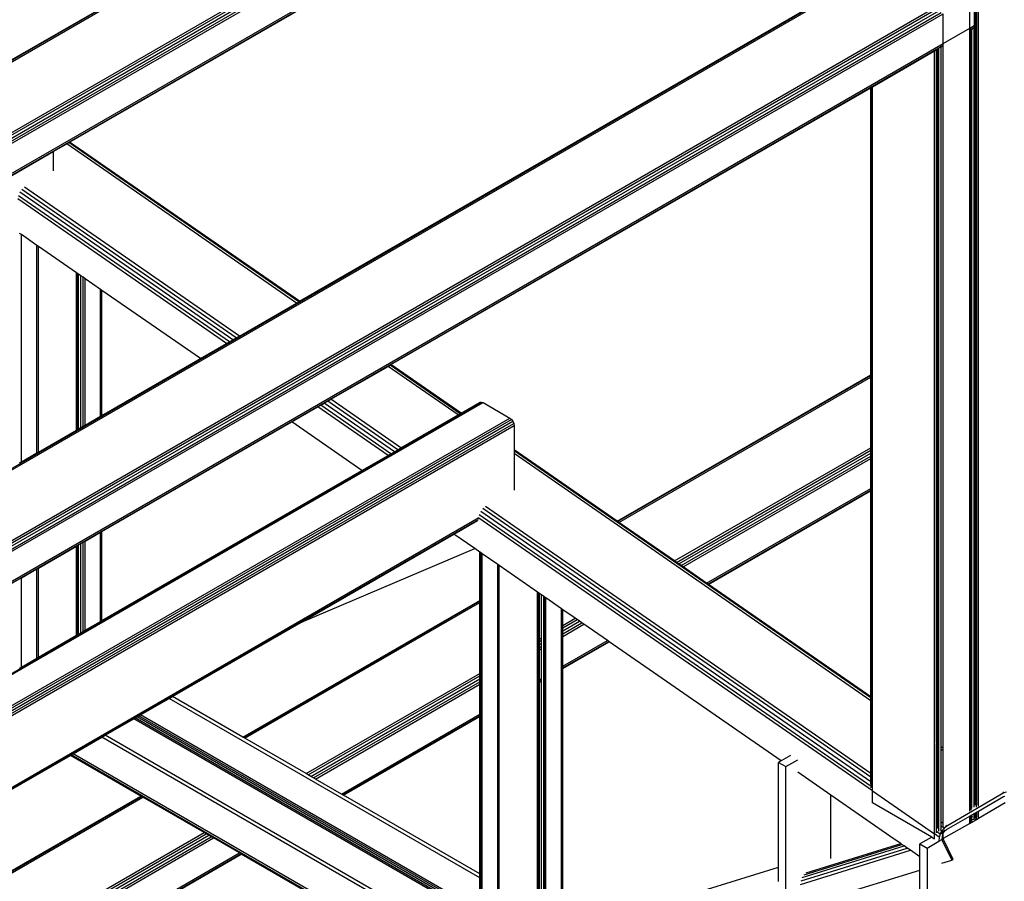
# Model space of a CAD drawing. Header units: millimetres. Extents: x 10 to 1250, y -62 to 528.
# Tile 703 of 909: x 617.94 to 619.12, y 515.1 to 516.13. Entities that reach past the tile are written whole.
import ezdxf

# ---------------------------------------------------------------- set-up
doc = ezdxf.new("R2010")
doc.units = ezdxf.units.MM
doc.header["$LTSCALE"] = 0.05

msp = doc.modelspace()

# ---------------------------------------------------------------- linework, layer by layer
at = {"color": 8}
for p, q in [((616.2323, 515.1028), (619.0011, 516.7013)), ((616.2345, 515.1021), (619.0032, 516.7006)), ((617.8869, 516.0588), (618.9618, 516.6794)), ((616.308, 515.0596), (619.0767, 516.6582)), ((616.3101, 515.0579), (619.0789, 516.6564)), ((616.312, 515.0554), (619.0807, 516.6539)), ((616.3132, 515.0525), (619.082, 516.6511)), ((616.3137, 515.0498), (619.0824, 516.6483)), ((619.0838, 515.2294), (619.0838, 516.6089)), ((619.085, 516.6086), (619.085, 515.2286)), ((619.0852, 515.2284), (619.0852, 516.6086)), ((619.0876, 515.1853), (619.0876, 516.609)), ((616.3509, 515.0354), (619.0451, 516.5909)), ((616.3525, 515.0343), (619.0427, 516.5875)), ((617.9965, 515.9828), (618.9581, 516.538)), ((616.3531, 514.6826), (618.9603, 516.1879)), ((616.3531, 514.6806), (618.9608, 516.1862)), ((618.2725, 515.7916), (618.9581, 516.1874)), ((619.0772, 516.1196), (619.0772, 516.1554)), ((619.0824, 516.1584), (619.0824, 516.1226)), ((616.3531, 514.5958), (619.0343, 516.1438)), ((616.3531, 514.5928), (619.0368, 516.1422)), ((616.3531, 514.5892), (619.04, 516.1405)), ((616.3509, 514.5814), (619.0451, 516.1369)), ((616.3525, 514.5853), (619.0427, 516.1385)), ((619.0451, 516.101), (619.0451, 516.1369)), ((619.0451, 516.101), (619.0772, 516.1196)), ((619.0772, 516.1196), (619.0824, 516.1226)), ((619.0772, 516.1176), (619.0772, 516.1196)), ((619.0772, 516.1176), (619.0788, 516.1185)), ((619.0772, 516.1169), (619.0788, 516.1178)), ((619.0772, 516.1169), (619.0772, 516.1176)), ((619.0772, 515.2339), (619.0772, 516.1169)), ((619.0788, 516.1185), (619.082, 516.1203)), ((619.0788, 516.1185), (619.0788, 516.1187)), ((619.0788, 516.1178), (619.0788, 516.1185)), ((619.0788, 516.1178), (619.0794, 516.1181)), ((619.0788, 515.2328), (619.0788, 516.1178)), ((619.0794, 516.1181), (619.0796, 516.1182)), ((619.0794, 516.1181), (619.0794, 516.1182)), ((619.0794, 515.2325), (619.0794, 516.1181)), ((619.0796, 516.1182), (619.0807, 516.1189)), ((619.0796, 515.2323), (619.0796, 516.1182)), ((619.082, 516.1203), (619.0807, 516.1189)), ((619.0824, 516.1226), (619.082, 516.1203)), ((619.0824, 515.2304), (619.0824, 516.1226)), ((616.3509, 514.5455), (619.0451, 516.101)), ((616.3525, 514.5444), (619.0427, 516.0976)), ((618.9603, 516.0493), (619.0348, 516.0924)), ((619.0348, 516.0924), (619.0372, 516.0937)), ((619.0348, 515.152), (619.0348, 516.0924)), ((619.0372, 516.0937), (619.0374, 516.0939)), ((619.0372, 515.749), (619.0372, 516.0937)), ((619.0374, 516.0939), (619.0386, 516.0945)), ((619.0374, 515.7491), (619.0374, 516.0939)), ((619.0386, 516.0945), (619.04, 516.0953)), ((619.0386, 515.7498), (619.0386, 516.0945)), ((619.04, 516.0953), (619.04, 516.0954)), ((619.04, 515.7506), (619.04, 516.0953)), ((619.0428, 516.0977), (619.0451, 516.099)), ((619.0428, 516.097), (619.0451, 516.0983)), ((619.0428, 516.0977), (619.0428, 516.0979)), ((619.0428, 516.097), (619.0428, 516.0977)), ((619.0428, 515.2578), (619.0428, 516.097)), ((619.0451, 516.099), (619.0451, 516.101)), ((619.0451, 516.0983), (619.0451, 516.099)), ((619.0451, 515.2562), (619.0451, 516.0983)), ((618.3822, 515.7156), (618.9581, 516.0481)), ((618.9581, 516.0481), (618.9587, 516.0484)), ((618.9581, 515.7034), (618.9581, 516.0481)), ((618.9587, 516.0484), (618.9603, 516.0493)), ((618.9587, 515.7037), (618.9587, 516.0484)), ((618.9603, 515.7046), (618.9603, 516.0493)), ((617.9768, 515.9714), (617.993, 515.9807)), ((617.993, 515.9807), (617.9955, 515.9822)), ((618.269, 515.7895), (617.993, 515.9807)), ((617.9955, 515.9822), (617.9965, 515.9828)), ((618.2715, 515.791), (617.9955, 515.9822)), ((618.2725, 515.7916), (617.9965, 515.9828)), ((616.3531, 515.0339), (617.9768, 515.9714)), ((617.9768, 515.9714), (617.9768, 515.9483)), ((618.2003, 515.7498), (617.9424, 515.9285)), ((618.1848, 515.7409), (617.9343, 515.9145)), ((618.1883, 515.7429), (617.935, 515.9184)), ((618.1924, 515.7453), (617.9367, 515.9225)), ((618.1966, 515.7477), (617.9393, 515.926)), ((617.9386, 515.8717), (617.9365, 515.8731)), ((617.9386, 515.5988), (617.9386, 515.8717)), ((617.9573, 515.8587), (617.9386, 515.8717)), ((617.9573, 515.6095), (617.9573, 515.8587)), ((617.959, 515.8575), (617.9573, 515.8587)), ((617.959, 515.6105), (617.959, 515.8575)), ((618.0048, 515.8258), (617.959, 515.8575)), ((618.0048, 515.637), (618.0048, 515.8258)), ((618.0062, 515.8248), (618.0048, 515.8258)), ((618.0062, 515.6378), (618.0062, 515.8248)), ((618.0071, 515.8242), (618.0062, 515.8248)), ((618.0071, 515.6383), (618.0071, 515.8242)), ((618.0099, 515.8223), (618.0071, 515.8242)), ((618.0099, 515.6399), (618.0099, 515.8223)), ((618.0126, 515.8204), (618.0099, 515.8223)), ((618.0126, 515.6415), (618.0126, 515.8204)), ((618.015, 515.8187), (618.0126, 515.8204)), ((618.015, 515.6428), (618.015, 515.8187)), ((618.0336, 515.8058), (618.015, 515.8187)), ((618.0336, 515.6536), (618.0336, 515.8058)), ((618.0353, 515.8046), (618.0336, 515.8058)), ((618.0353, 515.6546), (618.0353, 515.8046)), ((618.1535, 515.7228), (618.0353, 515.8046)), ((618.2003, 515.7498), (618.269, 515.7895)), ((618.269, 515.7895), (618.2715, 515.791)), ((618.2715, 515.791), (618.2725, 515.7916)), ((618.1966, 515.7477), (618.2003, 515.7498)), ((619.0372, 515.749), (619.0374, 515.7491)), ((619.0372, 515.7483), (619.0372, 515.749)), ((619.0374, 515.7491), (619.0386, 515.7498)), ((619.0374, 515.7484), (619.0386, 515.7491)), ((619.0374, 515.7484), (619.0374, 515.7491)), ((619.0386, 515.7498), (619.04, 515.7506)), ((619.0386, 515.7491), (619.04, 515.7499)), ((619.0386, 515.7491), (619.0386, 515.7498)), ((619.0386, 515.7471), (619.0386, 515.7491)), ((619.04, 515.7499), (619.04, 515.7506)), ((619.04, 515.7479), (619.04, 515.7499)), ((618.1535, 515.7228), (618.1848, 515.7409)), ((618.1848, 515.7409), (618.1883, 515.7429)), ((618.1883, 515.7429), (618.1924, 515.7453)), ((618.1924, 515.7453), (618.1966, 515.7477)), ((619.0372, 515.7483), (619.0374, 515.7484)), ((619.0372, 515.7463), (619.0372, 515.7483)), ((619.0372, 515.7463), (619.0374, 515.7464)), ((619.0372, 515.6614), (619.0372, 515.7463)), ((619.0374, 515.7464), (619.0374, 515.7484)), ((619.0374, 515.7464), (619.0386, 515.7471)), ((619.0374, 515.6615), (619.0374, 515.7464)), ((619.0386, 515.7471), (619.04, 515.7479)), ((619.0386, 515.6622), (619.0386, 515.7471)), ((619.04, 515.663), (619.04, 515.7479)), ((618.0353, 515.6546), (618.1535, 515.7228)), ((618.31, 515.6739), (618.3787, 515.7135)), ((618.3787, 515.7135), (618.3812, 515.715)), ((618.4629, 515.6552), (618.3787, 515.7135)), ((618.3812, 515.715), (618.3822, 515.7156)), ((618.4654, 515.6566), (618.3812, 515.715)), ((618.4664, 515.6572), (618.3822, 515.7156)), ((618.6536, 515.5275), (618.9581, 515.7034)), ((618.6542, 515.5272), (618.9581, 515.7026)), ((618.9581, 515.7034), (618.9587, 515.7037)), ((618.9581, 515.7026), (618.9581, 515.7034)), ((618.9581, 515.7026), (618.9587, 515.703)), ((618.9581, 515.7006), (618.9581, 515.7026)), ((618.9587, 515.7037), (618.9603, 515.7046)), ((618.9587, 515.703), (618.9603, 515.7039)), ((618.9587, 515.703), (618.9587, 515.7037)), ((618.9587, 515.701), (618.9587, 515.703)), ((618.9587, 515.701), (618.9603, 515.7019)), ((618.9603, 515.7039), (618.9603, 515.7046)), ((618.9603, 515.7019), (618.9603, 515.7039)), ((618.9603, 515.617), (618.9603, 515.7019)), ((618.6558, 515.5261), (618.9581, 515.7006)), ((618.9581, 515.7006), (618.9587, 515.701)), ((618.9581, 515.6158), (618.9581, 515.7006)), ((618.9587, 515.6161), (618.9587, 515.701)), ((616.3531, 514.4364), (618.4908, 515.6706)), ((616.3531, 514.4346), (618.4927, 515.6699)), ((618.2945, 515.6649), (618.2979, 515.6669)), ((618.2979, 515.6669), (618.3021, 515.6693)), ((618.3822, 515.6086), (618.2979, 515.6669)), ((618.3021, 515.6693), (618.3063, 515.6718)), ((618.3863, 515.611), (618.3021, 515.6693)), ((618.3063, 515.6718), (618.31, 515.6739)), ((618.3906, 515.6134), (618.3063, 515.6718)), ((618.3942, 515.6155), (618.31, 515.6739)), ((618.4664, 515.6572), (618.4891, 515.6703)), ((618.4891, 515.6703), (618.4908, 515.6706)), ((618.4908, 515.6706), (618.4927, 515.6699)), ((618.4927, 515.6699), (618.5249, 515.6514)), ((618.0336, 515.6536), (618.0353, 515.6546)), ((618.2631, 515.6468), (618.2945, 515.6649)), ((618.3787, 515.6066), (618.2945, 515.6649)), ((618.3942, 515.6155), (618.4629, 515.6552)), ((618.4629, 515.6552), (618.4654, 515.6566)), ((618.4654, 515.6566), (618.4664, 515.6572)), ((619.0372, 515.6614), (619.0374, 515.6615)), ((619.0372, 515.6584), (619.0372, 515.6614)), ((619.0372, 515.6584), (619.0374, 515.6585)), ((619.0372, 515.6549), (619.0372, 515.6584)), ((619.0372, 515.6549), (619.0374, 515.655)), ((619.0372, 515.6513), (619.0372, 515.6549)), ((619.0374, 515.6615), (619.0386, 515.6622)), ((619.0374, 515.6585), (619.0374, 515.6615)), ((619.0374, 515.6585), (619.0386, 515.6592)), ((619.0374, 515.655), (619.0374, 515.6585)), ((619.0374, 515.655), (619.0386, 515.6557)), ((619.0374, 515.6514), (619.0374, 515.655)), ((619.0386, 515.6622), (619.04, 515.663)), ((619.0386, 515.6592), (619.0386, 515.6622)), ((619.0386, 515.6592), (619.04, 515.66)), ((619.0386, 515.6557), (619.0386, 515.6592)), ((619.0386, 515.6557), (619.04, 515.6565)), ((619.0386, 515.6521), (619.0386, 515.6557)), ((619.04, 515.66), (619.04, 515.663)), ((619.04, 515.6565), (619.04, 515.66)), ((619.04, 515.6529), (619.04, 515.6565)), ((616.3531, 514.3975), (618.5249, 515.6514)), ((616.3531, 514.3948), (618.5268, 515.6498)), ((616.3531, 514.3915), (618.5285, 515.6475)), ((616.3531, 514.3883), (618.5296, 515.645)), ((618.0126, 515.6415), (618.015, 515.6428)), ((618.015, 515.6428), (618.0336, 515.6536)), ((618.0353, 515.5153), (618.2631, 515.6468)), ((618.3474, 515.5885), (618.2631, 515.6468)), ((618.5249, 515.6514), (618.5268, 515.6498)), ((618.5268, 515.6498), (618.5285, 515.6475)), ((618.5285, 515.6475), (618.5296, 515.645)), ((618.5296, 515.645), (618.53, 515.6425)), ((619.0372, 515.6513), (619.0374, 515.6514)), ((619.0372, 515.6483), (619.0372, 515.6513)), ((619.0372, 515.6483), (619.0374, 515.6484)), ((619.0372, 515.6124), (619.0372, 515.6483)), ((619.0374, 515.6514), (619.0386, 515.6521)), ((619.0374, 515.6484), (619.0374, 515.6514)), ((619.0374, 515.6484), (619.0386, 515.6491)), ((619.0374, 515.6126), (619.0374, 515.6484)), ((619.0386, 515.6521), (619.04, 515.6529)), ((619.0386, 515.6491), (619.0386, 515.6521)), ((619.0386, 515.6491), (619.04, 515.6499)), ((619.0386, 515.6132), (619.0386, 515.6491)), ((619.04, 515.6499), (619.04, 515.6529)), ((619.04, 515.614), (619.04, 515.6499)), ((616.3531, 514.3856), (618.53, 515.6425)), ((617.959, 515.6105), (618.0048, 515.637)), ((618.0048, 515.637), (618.0062, 515.6378)), ((618.0062, 515.6378), (618.0071, 515.6383)), ((618.0071, 515.6383), (618.0099, 515.6399)), ((618.0099, 515.6399), (618.0126, 515.6415)), ((618.53, 515.6425), (618.53, 515.6132)), ((617.9386, 515.5988), (617.9573, 515.6095)), ((617.9573, 515.6095), (617.959, 515.6105)), ((618.3787, 515.6066), (618.3822, 515.6086)), ((618.3822, 515.6086), (618.3863, 515.611)), ((618.3863, 515.611), (618.3906, 515.6134)), ((618.3906, 515.6134), (618.3942, 515.6155)), ((618.6536, 515.5275), (618.53, 515.6132)), ((618.53, 515.6132), (618.53, 515.6119)), ((618.53, 515.6119), (618.53, 515.6087)), ((618.9581, 515.3153), (618.53, 515.6119)), ((618.53, 515.6087), (618.53, 515.565)), ((618.9581, 515.312), (618.53, 515.6087)), ((618.7226, 515.4798), (618.9581, 515.6158)), ((618.7249, 515.4781), (618.9581, 515.6128)), ((618.7277, 515.4762), (618.9581, 515.6092)), ((618.9581, 515.6158), (618.9587, 515.6161)), ((618.9581, 515.6128), (618.9581, 515.6158)), ((618.9581, 515.6128), (618.9587, 515.6131)), ((618.9581, 515.6092), (618.9581, 515.6128)), ((618.9581, 515.6092), (618.9587, 515.6095)), ((618.9581, 515.6057), (618.9581, 515.6092)), ((618.9587, 515.6161), (618.9603, 515.617)), ((618.9587, 515.6131), (618.9587, 515.6161)), ((618.9587, 515.6131), (618.9603, 515.614)), ((618.9587, 515.6095), (618.9587, 515.6131)), ((618.9587, 515.6095), (618.9603, 515.6105)), ((618.9587, 515.606), (618.9587, 515.6095)), ((618.9603, 515.614), (618.9603, 515.617)), ((618.9603, 515.6105), (618.9603, 515.614)), ((618.9603, 515.6069), (618.9603, 515.6105)), ((619.0372, 515.6124), (619.0374, 515.6126)), ((619.0372, 515.6104), (619.0372, 515.6124)), ((619.0372, 515.6104), (619.0374, 515.6105)), ((619.0372, 515.6097), (619.0372, 515.6104)), ((619.0372, 515.6097), (619.0374, 515.6098)), ((619.0372, 515.2618), (619.0372, 515.6097)), ((619.0374, 515.6126), (619.0386, 515.6132)), ((619.0374, 515.6105), (619.0374, 515.6126)), ((619.0374, 515.6105), (619.0386, 515.6112)), ((619.0374, 515.6098), (619.0386, 515.6105)), ((619.0374, 515.6098), (619.0374, 515.6105)), ((619.0374, 515.2616), (619.0374, 515.6098)), ((619.0386, 515.6132), (619.04, 515.614)), ((619.0386, 515.6112), (619.0386, 515.6132)), ((619.0386, 515.6112), (619.04, 515.612)), ((619.0386, 515.6105), (619.04, 515.6113)), ((619.0386, 515.6105), (619.0386, 515.6112)), ((619.0386, 515.2608), (619.0386, 515.6105)), ((619.04, 515.612), (619.04, 515.614)), ((619.04, 515.6113), (619.04, 515.612)), ((619.04, 515.2599), (619.04, 515.6113)), ((617.9365, 515.5975), (617.9386, 515.5988)), ((618.3474, 515.5885), (618.3787, 515.6066)), ((618.7305, 515.4743), (618.9581, 515.6057)), ((618.7329, 515.4726), (618.9581, 515.6027)), ((618.9581, 515.6057), (618.9587, 515.606)), ((618.9581, 515.6027), (618.9581, 515.6057)), ((618.9581, 515.6027), (618.9587, 515.603)), ((618.9581, 515.5668), (618.9581, 515.6027)), ((618.9587, 515.606), (618.9603, 515.6069)), ((618.9587, 515.603), (618.9587, 515.606)), ((618.9587, 515.603), (618.9603, 515.6039)), ((618.9587, 515.5671), (618.9587, 515.603)), ((618.9603, 515.6039), (618.9603, 515.6069)), ((618.9603, 515.568), (618.9603, 515.6039)), ((618.0353, 515.4083), (618.3474, 515.5885)), ((618.7611, 515.4531), (618.9581, 515.5668)), ((618.7627, 515.452), (618.9581, 515.5648)), ((618.7633, 515.4516), (618.9581, 515.5641)), ((618.9581, 515.5668), (618.9587, 515.5671)), ((618.9581, 515.5648), (618.9581, 515.5668)), ((618.9581, 515.5648), (618.9587, 515.5651)), ((618.9581, 515.5641), (618.9581, 515.5648)), ((618.9581, 515.5641), (618.9587, 515.5644)), ((618.9581, 515.3166), (618.9581, 515.5641)), ((618.9587, 515.5671), (618.9603, 515.568)), ((618.9587, 515.5651), (618.9587, 515.5671)), ((618.9587, 515.5651), (618.9603, 515.566)), ((618.9587, 515.5644), (618.9603, 515.5653)), ((618.9587, 515.5644), (618.9587, 515.5651)), ((618.9587, 515.3162), (618.9587, 515.5644)), ((618.9603, 515.566), (618.9603, 515.568)), ((618.9603, 515.5653), (618.9603, 515.566)), ((618.9603, 515.3151), (618.9603, 515.5653)), ((618.9581, 515.2148), (618.49, 515.5392)), ((618.9581, 515.2201), (618.4926, 515.5427)), ((618.9581, 515.2248), (618.4957, 515.5452)), ((616.3531, 514.2995), (618.4877, 515.532)), ((616.3531, 514.2977), (618.4872, 515.5298)), ((618.4576, 515.5121), (618.4861, 515.5285)), ((618.9603, 515.2037), (618.4875, 515.5313)), ((618.9587, 515.2091), (618.4882, 515.5351)), ((618.6542, 515.5272), (618.6536, 515.5275)), ((618.6558, 515.5261), (618.6542, 515.5272)), ((618.7226, 515.4798), (618.6558, 515.5261)), ((618.015, 515.5036), (618.0336, 515.5143)), ((618.0336, 515.5143), (618.0353, 515.5153)), ((618.0336, 515.4073), (618.0336, 515.5143)), ((618.0353, 515.4083), (618.0353, 515.5153)), ((618.0099, 515.5006), (618.0126, 515.5022)), ((618.0126, 515.5022), (618.015, 515.5036)), ((618.0126, 515.3952), (618.0126, 515.5022)), ((618.015, 515.3966), (618.015, 515.5036)), ((618.2747, 515.4065), (618.4576, 515.5121)), ((618.4828, 515.4946), (618.4576, 515.5121)), ((617.959, 515.4712), (618.0048, 515.4977)), ((618.0048, 515.4977), (618.0062, 515.4985)), ((618.0048, 515.3907), (618.0048, 515.4977)), ((618.0062, 515.4985), (618.0071, 515.499)), ((618.0062, 515.3915), (618.0062, 515.4985)), ((618.0071, 515.499), (618.0099, 515.5006)), ((618.0071, 515.392), (618.0071, 515.499)), ((618.0099, 515.3936), (618.0099, 515.5006)), ((618.2747, 515.4065), (618.4828, 515.4946)), ((618.489, 515.4903), (618.4828, 515.4946)), ((618.4898, 515.4898), (618.489, 515.4903)), ((618.489, 515.4325), (618.489, 515.4903)), ((618.4914, 515.4886), (618.4898, 515.4898)), ((618.4898, 515.4329), (618.4898, 515.4898)), ((618.4918, 515.4884), (618.4914, 515.4886)), ((618.4914, 515.4339), (618.4914, 515.4886)), ((618.5105, 515.4754), (618.4918, 515.4884)), ((618.4918, 515.4341), (618.4918, 515.4884)), ((618.7249, 515.4781), (618.7226, 515.4798)), ((618.7277, 515.4762), (618.7249, 515.4781)), ((617.9386, 515.4595), (617.9573, 515.4702)), ((617.9573, 515.4702), (617.959, 515.4712)), ((617.9573, 515.3632), (617.9573, 515.4702)), ((617.959, 515.3642), (617.959, 515.4712)), ((618.5105, 514.9983), (618.5105, 515.4754)), ((618.5122, 515.4742), (618.5105, 515.4754)), ((618.5122, 514.9974), (618.5122, 515.4742)), ((618.558, 515.4425), (618.5122, 515.4742)), ((618.7305, 515.4743), (618.7277, 515.4762)), ((618.7329, 515.4726), (618.7305, 515.4743)), ((618.7611, 515.4531), (618.7329, 515.4726)), ((617.9365, 515.4583), (617.9386, 515.4595)), ((617.9386, 515.3525), (617.9386, 515.4595)), ((618.558, 515.3848), (618.558, 515.4425)), ((618.5594, 515.4415), (618.558, 515.4425)), ((618.7627, 515.452), (618.7611, 515.4531)), ((618.7633, 515.4516), (618.7627, 515.452)), ((618.9581, 515.3166), (618.7633, 515.4516)), ((618.2046, 515.2683), (618.489, 515.4325)), ((618.2052, 515.2679), (618.489, 515.4318)), ((618.489, 515.4325), (618.4898, 515.4329)), ((618.489, 515.4318), (618.489, 515.4325)), ((618.489, 515.4318), (618.4898, 515.4322)), ((618.489, 515.4298), (618.489, 515.4318)), ((618.489, 515.4298), (618.4898, 515.4302)), ((618.4898, 515.4329), (618.4914, 515.4339)), ((618.4898, 515.4322), (618.4914, 515.4332)), ((618.4898, 515.4322), (618.4898, 515.4329)), ((618.4898, 515.4302), (618.4898, 515.4322)), ((618.4898, 515.4302), (618.4914, 515.4312)), ((618.4898, 515.3454), (618.4898, 515.4302)), ((618.4914, 515.4339), (618.4918, 515.4341)), ((618.4914, 515.4332), (618.4914, 515.4339)), ((618.4914, 515.4332), (618.4918, 515.4334)), ((618.4914, 515.4312), (618.4914, 515.4332)), ((618.4914, 515.4312), (618.4918, 515.4314)), ((618.4914, 515.3463), (618.4914, 515.4312)), ((618.4918, 515.4334), (618.4918, 515.4341)), ((618.4918, 515.4314), (618.4918, 515.4334)), ((618.4918, 515.3466), (618.4918, 515.4314)), ((618.5604, 515.4409), (618.5594, 515.4415)), ((618.5594, 515.3856), (618.5594, 515.4415)), ((618.5631, 515.439), (618.5604, 515.4409)), ((618.5604, 515.3861), (618.5604, 515.4409)), ((618.5659, 515.4371), (618.5631, 515.439)), ((618.5631, 515.3877), (618.5631, 515.439)), ((618.5659, 515.3893), (618.5659, 515.4371)), ((618.5668, 515.4364), (618.5659, 515.4371)), ((618.5668, 515.3898), (618.5668, 515.4364)), ((618.5682, 515.4354), (618.5668, 515.4364)), ((618.5869, 515.4225), (618.5682, 515.4354)), ((618.5682, 515.3907), (618.5682, 515.4354)), ((618.2069, 515.2669), (618.489, 515.4298)), ((618.489, 515.3449), (618.489, 515.4298)), ((618.5869, 515.0317), (618.5869, 515.4225)), ((618.5886, 515.4213), (618.5869, 515.4225)), ((618.5886, 515.4024), (618.5886, 515.4213)), ((618.6035, 515.411), (618.5886, 515.4213)), ((618.015, 515.3966), (618.0336, 515.4073)), ((618.0336, 515.4073), (618.0353, 515.4083)), ((618.1199, 515.3172), (618.2747, 515.4065)), ((618.5886, 515.4024), (618.6035, 515.411)), ((618.5886, 515.3994), (618.6058, 515.4094)), ((618.5886, 515.3959), (618.6086, 515.4074)), ((618.6058, 515.4094), (618.6035, 515.411)), ((618.6086, 515.4074), (618.6058, 515.4094)), ((618.6114, 515.4055), (618.6086, 515.4074)), ((618.0099, 515.3936), (618.0126, 515.3952)), ((618.0126, 515.3952), (618.015, 515.3966)), ((618.5886, 515.3923), (618.6114, 515.4055)), ((618.5886, 515.3893), (618.6138, 515.4039)), ((618.5886, 515.3994), (618.5886, 515.4024)), ((618.5886, 515.3959), (618.5886, 515.3994)), ((618.5886, 515.3923), (618.5886, 515.3959)), ((618.6138, 515.4039), (618.6114, 515.4055)), ((618.642, 515.3843), (618.6138, 515.4039)), ((617.959, 515.3642), (618.0048, 515.3907)), ((618.0048, 515.3907), (618.0062, 515.3915)), ((618.0062, 515.3915), (618.0071, 515.392)), ((618.0071, 515.392), (618.0099, 515.3936)), ((618.558, 515.3848), (618.5594, 515.3856)), ((618.558, 515.3818), (618.558, 515.3848)), ((618.558, 515.3818), (618.5594, 515.3826)), ((618.5594, 515.3856), (618.5604, 515.3861)), ((618.5594, 515.3826), (618.5594, 515.3856)), ((618.5594, 515.3826), (618.5604, 515.3831)), ((618.5594, 515.379), (618.5594, 515.3826)), ((618.5604, 515.3861), (618.5631, 515.3877)), ((618.5604, 515.3831), (618.5604, 515.3861)), ((618.5604, 515.3831), (618.5631, 515.3847)), ((618.5604, 515.3796), (618.5604, 515.3831)), ((618.5631, 515.3847), (618.5631, 515.3877)), ((618.5631, 515.3812), (618.5631, 515.3847)), ((618.5659, 515.3893), (618.5668, 515.3898)), ((618.5659, 515.3863), (618.5659, 515.3893)), ((618.5659, 515.3863), (618.5668, 515.3868)), ((618.5659, 515.3827), (618.5659, 515.3863)), ((618.5659, 515.3827), (618.5668, 515.3833)), ((618.5659, 515.3792), (618.5659, 515.3827)), ((618.5668, 515.3898), (618.5682, 515.3907)), ((618.5668, 515.3868), (618.5668, 515.3898)), ((618.5668, 515.3868), (618.5682, 515.3877)), ((618.5668, 515.3833), (618.5668, 515.3868)), ((618.5668, 515.3833), (618.5682, 515.3841)), ((618.5668, 515.3797), (618.5668, 515.3833)), ((618.5682, 515.3877), (618.5682, 515.3907)), ((618.5682, 515.3841), (618.5682, 515.3877)), ((618.5682, 515.3805), (618.5682, 515.3841)), ((618.5886, 515.3893), (618.5886, 515.3923)), ((618.5886, 515.3534), (618.5886, 515.3893)), ((618.5886, 515.3534), (618.642, 515.3843)), ((618.5886, 515.3514), (618.6436, 515.3832)), ((618.5886, 515.3507), (618.6442, 515.3828)), ((618.6436, 515.3832), (618.642, 515.3843)), ((618.6442, 515.3828), (618.6436, 515.3832)), ((618.8506, 515.2398), (618.6442, 515.3828)), ((618.558, 515.3782), (618.558, 515.3818)), ((618.558, 515.3782), (618.5594, 515.379)), ((618.558, 515.3747), (618.558, 515.3782)), ((618.558, 515.3747), (618.5594, 515.3755)), ((618.558, 515.3717), (618.558, 515.3747)), ((618.558, 515.3717), (618.5594, 515.3725)), ((618.558, 515.3358), (618.558, 515.3717)), ((618.5594, 515.379), (618.5604, 515.3796)), ((618.5594, 515.3755), (618.5594, 515.379)), ((618.5594, 515.3755), (618.5604, 515.376)), ((618.5594, 515.3725), (618.5594, 515.3755)), ((618.5594, 515.3725), (618.5604, 515.373)), ((618.5594, 515.3366), (618.5594, 515.3725)), ((618.5604, 515.3796), (618.5631, 515.3812)), ((618.5604, 515.376), (618.5604, 515.3796)), ((618.5604, 515.376), (618.5631, 515.3776)), ((618.5604, 515.373), (618.5604, 515.376)), ((618.5604, 515.373), (618.5631, 515.3746)), ((618.5604, 515.3371), (618.5604, 515.373)), ((618.5631, 515.3776), (618.5631, 515.3812)), ((618.5631, 515.3746), (618.5631, 515.3776)), ((618.5631, 515.3387), (618.5631, 515.3746)), ((618.5659, 515.3792), (618.5668, 515.3797)), ((618.5659, 515.3762), (618.5659, 515.3792)), ((618.5659, 515.3762), (618.5668, 515.3767)), ((618.5659, 515.3403), (618.5659, 515.3762)), ((618.5668, 515.3797), (618.5682, 515.3805)), ((618.5668, 515.3767), (618.5668, 515.3797)), ((618.5668, 515.3767), (618.5682, 515.3775)), ((618.5668, 515.3408), (618.5668, 515.3767)), ((618.5682, 515.3775), (618.5682, 515.3805)), ((618.5682, 515.3417), (618.5682, 515.3775)), ((617.9386, 515.3525), (617.9573, 515.3632)), ((617.9573, 515.3632), (617.959, 515.3642)), ((617.9365, 515.3513), (617.9386, 515.3525)), ((618.5886, 515.3514), (618.5886, 515.3534)), ((618.5886, 515.3507), (618.5886, 515.3514)), ((618.5886, 515.0466), (618.5886, 515.3507)), ((618.2804, 515.2245), (618.489, 515.3449)), ((618.283, 515.223), (618.489, 515.3419)), ((618.2861, 515.2212), (618.489, 515.3384)), ((618.489, 515.3449), (618.4898, 515.3454)), ((618.489, 515.3419), (618.489, 515.3449)), ((618.489, 515.3419), (618.4898, 515.3424)), ((618.489, 515.3384), (618.489, 515.3419)), ((618.489, 515.3384), (618.4898, 515.3388)), ((618.489, 515.3348), (618.489, 515.3384)), ((618.4898, 515.3454), (618.4914, 515.3463)), ((618.4898, 515.3424), (618.4898, 515.3454)), ((618.4898, 515.3424), (618.4914, 515.3433)), ((618.4898, 515.3388), (618.4898, 515.3424)), ((618.4898, 515.3388), (618.4914, 515.3398)), ((618.4898, 515.3352), (618.4898, 515.3388)), ((618.4898, 515.3352), (618.4914, 515.3362)), ((618.4914, 515.3463), (618.4918, 515.3466)), ((618.4914, 515.3433), (618.4914, 515.3463)), ((618.4914, 515.3433), (618.4918, 515.3436)), ((618.4914, 515.3398), (618.4914, 515.3433)), ((618.4914, 515.3398), (618.4918, 515.34)), ((618.4914, 515.3362), (618.4914, 515.3398)), ((618.4914, 515.3362), (618.4918, 515.3365)), ((618.4914, 515.3332), (618.4914, 515.3362)), ((618.4918, 515.3436), (618.4918, 515.3466)), ((618.4918, 515.34), (618.4918, 515.3436)), ((618.4918, 515.3365), (618.4918, 515.34)), ((618.4918, 515.3334), (618.4918, 515.3365)), ((618.558, 515.3358), (618.5594, 515.3366)), ((618.558, 515.3338), (618.558, 515.3358)), ((618.5594, 515.3366), (618.5604, 515.3371)), ((618.5594, 515.3346), (618.5594, 515.3366)), ((618.5604, 515.3371), (618.5631, 515.3387)), ((618.5604, 515.3351), (618.5604, 515.3371)), ((618.5604, 515.3351), (618.5631, 515.3367)), ((618.5604, 515.3344), (618.5631, 515.336)), ((618.5631, 515.3367), (618.5631, 515.3387)), ((618.5631, 515.336), (618.5631, 515.3367)), ((618.5631, 515.0613), (618.5631, 515.336)), ((618.5659, 515.3403), (618.5668, 515.3408)), ((618.5659, 515.3383), (618.5659, 515.3403)), ((618.5659, 515.3383), (618.5668, 515.3388)), ((618.5659, 515.3376), (618.5659, 515.3383)), ((618.5659, 515.3376), (618.5668, 515.3381)), ((618.5659, 515.0597), (618.5659, 515.3376)), ((618.5668, 515.3408), (618.5682, 515.3417)), ((618.5668, 515.3388), (618.5668, 515.3408)), ((618.5668, 515.3388), (618.5682, 515.3397)), ((618.5668, 515.3381), (618.5682, 515.3389)), ((618.5668, 515.3381), (618.5668, 515.3388)), ((618.5668, 515.0592), (618.5668, 515.3381)), ((618.5682, 515.3397), (618.5682, 515.3417)), ((618.5682, 515.3389), (618.5682, 515.3397)), ((618.5682, 515.0583), (618.5682, 515.3389)), ((618.2892, 515.2194), (618.489, 515.3348)), ((618.2918, 515.2179), (618.489, 515.3318)), ((618.489, 515.3348), (618.4898, 515.3352)), ((618.489, 515.3318), (618.489, 515.3348)), ((618.489, 515.3318), (618.4898, 515.3322)), ((618.489, 515.296), (618.489, 515.3318)), ((618.4898, 515.3322), (618.4898, 515.3352)), ((618.4898, 515.3322), (618.4914, 515.3332)), ((618.4898, 515.2964), (618.4898, 515.3322)), ((618.4914, 515.3332), (618.4918, 515.3334)), ((618.4914, 515.2973), (618.4914, 515.3332)), ((618.4918, 515.2976), (618.4918, 515.3334)), ((618.558, 515.3338), (618.5594, 515.3346)), ((618.558, 515.3331), (618.5594, 515.3339)), ((618.558, 515.3331), (618.558, 515.3338)), ((618.558, 515.0642), (618.558, 515.3331)), ((618.5594, 515.3346), (618.5604, 515.3351)), ((618.5594, 515.3339), (618.5594, 515.3346)), ((618.5594, 515.3339), (618.5604, 515.3344)), ((618.5594, 515.0634), (618.5594, 515.3339)), ((618.5604, 515.3344), (618.5604, 515.3351)), ((618.5604, 515.0629), (618.5604, 515.3344)), ((618.0815, 515.295), (618.1159, 515.3148)), ((618.1159, 515.3148), (618.1199, 515.3172)), ((618.489, 515.0994), (618.1159, 515.3148)), ((618.2046, 515.2683), (618.1199, 515.3172)), ((618.9587, 515.3162), (618.9581, 515.3166)), ((618.9581, 515.3153), (618.9581, 515.3166)), ((618.9587, 515.3149), (618.9581, 515.3153)), ((618.9581, 515.312), (618.9581, 515.3153)), ((618.9587, 515.3117), (618.9581, 515.312)), ((618.9581, 515.2248), (618.9581, 515.312)), ((618.9603, 515.3151), (618.9587, 515.3162)), ((618.9587, 515.3149), (618.9587, 515.3162)), ((618.9603, 515.3138), (618.9587, 515.3149)), ((618.9587, 515.3117), (618.9587, 515.3149)), ((618.9603, 515.3106), (618.9587, 515.3117)), ((618.9587, 515.2244), (618.9587, 515.3117)), ((618.9603, 515.3138), (618.9603, 515.3151)), ((618.9603, 515.3106), (618.9603, 515.3138)), ((618.9603, 515.2233), (618.9603, 515.3106)), ((618.0391, 515.2705), (618.0735, 515.2903)), ((618.0735, 515.2903), (618.0753, 515.2914)), ((618.489, 515.0504), (618.0735, 515.2903)), ((618.0753, 515.2914), (618.0775, 515.2927)), ((618.489, 515.0525), (618.0753, 515.2914)), ((618.0775, 515.2927), (618.0797, 515.2939)), ((618.489, 515.0551), (618.0775, 515.2927)), ((618.0797, 515.2939), (618.0815, 515.295)), ((618.489, 515.0576), (618.0797, 515.2939)), ((618.489, 515.0597), (618.0815, 515.295)), ((618.3228, 515.2), (618.489, 515.296)), ((618.3246, 515.199), (618.489, 515.2939)), ((618.3252, 515.1986), (618.489, 515.2932)), ((618.489, 515.296), (618.4898, 515.2964)), ((618.489, 515.2939), (618.489, 515.296)), ((618.489, 515.2939), (618.4898, 515.2944)), ((618.489, 515.2932), (618.489, 515.2939)), ((618.489, 515.2932), (618.4898, 515.2937)), ((618.489, 515.1041), (618.489, 515.2932)), ((618.4898, 515.2964), (618.4914, 515.2973)), ((618.4898, 515.2944), (618.4898, 515.2964)), ((618.4898, 515.2944), (618.4914, 515.2953)), ((618.4898, 515.2937), (618.4914, 515.2946)), ((618.4898, 515.2937), (618.4898, 515.2944)), ((618.4898, 515.1036), (618.4898, 515.2937)), ((618.4914, 515.2973), (618.4918, 515.2976)), ((618.4914, 515.2953), (618.4914, 515.2973)), ((618.4914, 515.2953), (618.4918, 515.2956)), ((618.4914, 515.2946), (618.4914, 515.2953)), ((618.4914, 515.2946), (618.4918, 515.2949)), ((618.4914, 515.1027), (618.4914, 515.2946)), ((618.4918, 515.2956), (618.4918, 515.2976)), ((618.4918, 515.2949), (618.4918, 515.2956)), ((618.4918, 515.1024), (618.4918, 515.2949)), ((618.0007, 515.2483), (618.0351, 515.2682)), ((618.0351, 515.2682), (618.0391, 515.2705)), ((618.8474, 514.7992), (618.0351, 515.2682)), ((618.489, 515.0107), (618.0391, 515.2705)), ((618.2052, 515.2679), (618.2046, 515.2683)), ((618.2069, 515.2669), (618.2052, 515.2679)), ((618.2804, 515.2245), (618.2069, 515.2669)), ((619.0374, 515.2616), (619.0372, 515.2618)), ((619.0372, 515.2618), (619.0372, 515.2605)), ((619.0374, 515.2603), (619.0372, 515.2605)), ((619.0372, 515.2573), (619.0372, 515.2605)), ((619.0374, 515.2571), (619.0372, 515.2573)), ((619.0372, 515.17), (619.0372, 515.2573)), ((619.0386, 515.2608), (619.0374, 515.2616)), ((619.0374, 515.2603), (619.0374, 515.2616)), ((619.0386, 515.2595), (619.0374, 515.2603)), ((619.0374, 515.2603), (619.0374, 515.2571)), ((619.0386, 515.2563), (619.0374, 515.2571)), ((619.0374, 515.1699), (619.0374, 515.2571)), ((619.04, 515.2599), (619.0386, 515.2608)), ((619.0386, 515.2608), (619.0386, 515.2595)), ((619.04, 515.2586), (619.0386, 515.2595)), ((619.0386, 515.2563), (619.0386, 515.2595)), ((619.04, 515.2553), (619.0386, 515.2563)), ((619.0386, 515.1691), (619.0386, 515.2563)), ((619.04, 515.2586), (619.04, 515.2599)), ((619.04, 515.2553), (619.04, 515.2586)), ((619.04, 515.1681), (619.04, 515.2553)), ((619.0428, 515.2566), (619.0428, 515.2578)), ((619.0451, 515.255), (619.0428, 515.2566)), ((619.0428, 515.2534), (619.0428, 515.2566)), ((619.0451, 515.2518), (619.0428, 515.2534)), ((619.0428, 515.1662), (619.0428, 515.2534)), ((619.0451, 515.255), (619.0451, 515.2562)), ((619.0451, 515.2518), (619.0451, 515.255)), ((616.9343, 514.6326), (617.9974, 515.2464)), ((617.9974, 515.2464), (617.9982, 515.2469)), ((618.082, 515.1975), (617.9974, 515.2464)), ((617.9982, 515.2469), (618.0007, 515.2483)), ((618.8474, 514.7567), (617.9982, 515.2469)), ((618.8474, 514.7595), (618.0007, 515.2483)), ((618.8618, 515.2462), (618.8506, 515.2398)), ((618.856, 515.2329), (618.8704, 515.2412)), ((619.0451, 515.1645), (619.0451, 515.2518)), ((618.8506, 515.2398), (618.8474, 515.2379)), ((618.8474, 515.2379), (618.856, 515.2329)), ((618.8474, 515.1123), (618.8474, 515.2379)), ((618.856, 514.6587), (618.856, 515.2329)), ((619.0772, 515.2327), (619.0772, 515.2339)), ((619.0788, 515.2316), (619.0772, 515.2327)), ((619.0772, 515.2295), (619.0772, 515.2327)), ((619.0788, 515.2284), (619.0772, 515.2295)), ((619.0772, 515.1793), (619.0772, 515.2295)), ((619.0788, 515.2316), (619.0788, 515.2328)), ((619.0794, 515.2313), (619.0788, 515.2316)), ((619.0788, 515.2284), (619.0788, 515.2316)), ((619.0794, 515.2313), (619.0794, 515.2325)), ((619.0796, 515.2311), (619.0794, 515.2313)), ((619.0794, 515.228), (619.0794, 515.2313)), ((619.0796, 515.2311), (619.0796, 515.2323)), ((619.0796, 515.2279), (619.0796, 515.2311)), ((619.0824, 515.2292), (619.0824, 515.2304)), ((619.0838, 515.2282), (619.0824, 515.2292)), ((619.0824, 515.226), (619.0824, 515.2292)), ((619.0838, 515.2282), (619.0838, 515.2294)), ((618.283, 515.223), (618.2804, 515.2245)), ((618.2861, 515.2212), (618.283, 515.223)), ((618.2892, 515.2194), (618.2861, 515.2212)), ((618.2918, 515.2179), (618.2892, 515.2194)), ((618.3228, 515.2), (618.2918, 515.2179)), ((618.9102, 515.1985), (618.8704, 515.2261)), ((618.9587, 515.2244), (618.9581, 515.2248)), ((618.9581, 515.2201), (618.9581, 515.2248)), ((618.9587, 515.2198), (618.9581, 515.2201)), ((618.9581, 515.2148), (618.9581, 515.2201)), ((618.9603, 515.2233), (618.9587, 515.2244)), ((618.9587, 515.2198), (618.9587, 515.2244)), ((618.9603, 515.2187), (618.9587, 515.2198)), ((618.9587, 515.2198), (618.9587, 515.2144)), ((618.9603, 515.2187), (618.9603, 515.2233)), ((618.9603, 515.2133), (618.9603, 515.2187)), ((619.0794, 515.228), (619.0788, 515.2284)), ((619.0788, 515.1808), (619.0788, 515.2284)), ((619.0794, 515.1825), (619.0794, 515.228)), ((619.0796, 515.2279), (619.0794, 515.228)), ((619.0796, 515.1848), (619.0796, 515.2279)), ((619.0838, 515.225), (619.0824, 515.226)), ((619.0824, 515.1842), (619.0824, 515.226)), ((619.085, 515.2274), (619.0838, 515.2282)), ((619.0838, 515.225), (619.0838, 515.2282)), ((619.0838, 515.1867), (619.0838, 515.225)), ((619.085, 515.2242), (619.0838, 515.225)), ((619.085, 515.2286), (619.085, 515.2274)), ((619.0852, 515.2272), (619.085, 515.2274)), ((619.085, 515.2274), (619.085, 515.2242)), ((619.085, 515.2242), (619.085, 515.1871)), ((619.0852, 515.224), (619.085, 515.2242)), ((619.0852, 515.2272), (619.0852, 515.2284)), ((619.0852, 515.224), (619.0852, 515.2272)), ((619.0852, 515.1844), (619.0852, 515.224)), ((618.9581, 515.2122), (618.9581, 515.2148)), ((618.9587, 515.2144), (618.9581, 515.2148)), ((618.9603, 515.2133), (618.9587, 515.2144)), ((618.9587, 515.2091), (618.9587, 515.2144)), ((618.9603, 515.208), (618.9587, 515.2091)), ((618.9587, 515.2076), (618.9587, 515.2091)), ((618.9603, 515.208), (618.9603, 515.2133)), ((618.9603, 515.2037), (618.9603, 515.208)), ((616.956, 514.5474), (618.082, 515.1975)), ((616.956, 514.5467), (618.0826, 515.1972)), ((616.956, 514.5447), (618.0844, 515.1962)), ((618.0826, 515.1972), (618.082, 515.1975)), ((618.0844, 515.1962), (618.0826, 515.1972)), ((618.1579, 515.1537), (618.0844, 515.1962)), ((618.3246, 515.199), (618.3228, 515.2)), ((618.3252, 515.1986), (618.3246, 515.199)), ((618.489, 515.1041), (618.3252, 515.1986)), ((618.9102, 515.1224), (618.9102, 515.1985)), ((618.9861, 515.1459), (618.9102, 515.1985)), ((618.9603, 515.2037), (619.0348, 515.152)), ((618.9603, 515.1893), (618.9603, 515.2037)), ((619.118, 515.2013), (619.0493, 515.1616)), ((619.0876, 515.1796), (619.1176, 515.1969)), ((619.118, 515.2013), (619.1168, 515.2022)), ((619.1176, 515.1969), (619.1191, 515.1974)), ((619.121, 515.2024), (619.118, 515.2013)), ((619.0313, 515.1483), (618.9603, 515.1893)), ((619.1196, 515.1893), (619.0876, 515.1708)), ((619.0374, 515.1699), (619.0372, 515.17)), ((619.0372, 515.1654), (619.0372, 515.17)), ((619.0386, 515.1691), (619.0374, 515.1699)), ((619.0374, 515.1652), (619.0374, 515.1699)), ((619.0489, 515.1572), (619.0772, 515.1736)), ((619.0772, 515.1736), (619.0774, 515.1737)), ((619.0772, 515.1717), (619.0772, 515.1736)), ((619.0772, 515.1717), (619.0788, 515.1726)), ((619.0772, 515.1708), (619.0772, 515.1717)), ((619.0772, 515.1708), (619.0788, 515.1694)), ((619.0788, 515.1702), (619.0772, 515.1708)), ((619.0772, 515.1648), (619.0772, 515.1708)), ((619.0772, 515.1648), (619.0876, 515.1708)), ((619.0774, 515.1737), (619.0788, 515.1745)), ((619.0774, 515.1737), (619.0788, 515.1729)), ((619.0788, 515.1745), (619.0794, 515.1748)), ((619.0788, 515.1729), (619.0788, 515.1745)), ((619.0788, 515.1729), (619.0791, 515.1727)), ((619.0788, 515.1726), (619.0788, 515.1729)), ((619.0788, 515.1726), (619.0791, 515.1727)), ((619.0788, 515.1702), (619.0788, 515.1726)), ((619.0788, 515.1694), (619.0788, 515.1702)), ((619.0794, 515.17), (619.0788, 515.1702)), ((619.0791, 515.1727), (619.0794, 515.1729)), ((619.0791, 515.1727), (619.0794, 515.1725)), ((619.0794, 515.1748), (619.0796, 515.175)), ((619.0794, 515.1729), (619.0794, 515.1748)), ((619.0794, 515.1729), (619.0796, 515.1731)), ((619.0794, 515.1725), (619.0794, 515.1729)), ((619.0794, 515.1725), (619.0796, 515.1724)), ((619.0794, 515.17), (619.0794, 515.1725)), ((619.0794, 515.1678), (619.0794, 515.17)), ((619.0796, 515.1699), (619.0794, 515.17)), ((619.0796, 515.175), (619.0824, 515.1766)), ((619.0796, 515.1731), (619.0796, 515.175)), ((619.0796, 515.1731), (619.0806, 515.1736)), ((619.0796, 515.1724), (619.0796, 515.1731)), ((619.0796, 515.1699), (619.0796, 515.1724)), ((619.0796, 515.1699), (619.0824, 515.1696)), ((619.0824, 515.1766), (619.0838, 515.1774)), ((619.0824, 515.1747), (619.0824, 515.1766)), ((619.0824, 515.1747), (619.0838, 515.1755)), ((619.0824, 515.1717), (619.0824, 515.1747)), ((619.0824, 515.1717), (619.0838, 515.1718)), ((619.0824, 515.1696), (619.0824, 515.1717)), ((619.0852, 515.1699), (619.0824, 515.1696)), ((619.0838, 515.1774), (619.085, 515.1781)), ((619.0838, 515.1755), (619.0838, 515.1774)), ((619.0838, 515.1755), (619.085, 515.1762)), ((619.0838, 515.1718), (619.0838, 515.1755)), ((619.0838, 515.1718), (619.085, 515.1723)), ((619.085, 515.1781), (619.0852, 515.1782)), ((619.085, 515.1781), (619.085, 515.1762)), ((619.085, 515.1762), (619.0852, 515.1763)), ((619.085, 515.1762), (619.085, 515.1723)), ((619.085, 515.1723), (619.0852, 515.1724)), ((619.0852, 515.1782), (619.0876, 515.1796)), ((619.0852, 515.1763), (619.0852, 515.1782)), ((619.0852, 515.1724), (619.0852, 515.1763)), ((619.0852, 515.1699), (619.0852, 515.1724)), ((619.0852, 515.1699), (619.0876, 515.1708)), ((619.0876, 515.1708), (619.0876, 515.1796)), ((619.0374, 515.1652), (619.0372, 515.1654)), ((619.0372, 515.16), (619.0372, 515.1654)), ((619.04, 515.1581), (619.0372, 515.16)), ((619.0372, 515.1548), (619.0372, 515.16)), ((619.0374, 515.1603), (619.0374, 515.1652)), ((619.0386, 515.1644), (619.0374, 515.1652)), ((619.04, 515.1681), (619.0386, 515.1691)), ((619.0386, 515.1644), (619.0386, 515.1691)), ((619.04, 515.1635), (619.0386, 515.1644)), ((619.0386, 515.1599), (619.0386, 515.1644)), ((619.04, 515.1635), (619.04, 515.1681)), ((619.04, 515.1581), (619.04, 515.1635)), ((619.04, 515.1555), (619.04, 515.1581)), ((619.0451, 515.1645), (619.0428, 515.1662)), ((619.0428, 515.1615), (619.0428, 515.1662)), ((619.0461, 515.1592), (619.0428, 515.1615)), ((619.0428, 515.1578), (619.0428, 515.1615)), ((619.0461, 515.1592), (619.0434, 515.1558)), ((619.0451, 515.1601), (619.0451, 515.1645)), ((619.0772, 515.1648), (619.0452, 515.1464)), ((619.0493, 515.1616), (619.0461, 515.1592)), ((619.0493, 515.1616), (619.0481, 515.1625)), ((619.0788, 515.1662), (619.0772, 515.1648)), ((619.0788, 515.1694), (619.0794, 515.1678)), ((619.0788, 515.1662), (619.0788, 515.1694)), ((619.0794, 515.1678), (619.0788, 515.1662)), ((617.0295, 514.5023), (618.1579, 515.1537)), ((617.0338, 514.5018), (618.1605, 515.1522)), ((617.0375, 514.5004), (618.1635, 515.1505)), ((617.0406, 514.4986), (618.1666, 515.1487)), ((617.0432, 514.4971), (618.1692, 515.1472)), ((618.1605, 515.1522), (618.1579, 515.1537)), ((618.1635, 515.1505), (618.1605, 515.1522)), ((618.1666, 515.1487), (618.1635, 515.1505)), ((618.1692, 515.1472), (618.1666, 515.1487)), ((618.2003, 515.1292), (618.1692, 515.1472)), ((619.0313, 515.1483), (619.0169, 515.14)), ((619.0313, 515.1483), (619.0348, 515.1463)), ((619.0404, 515.1482), (619.0348, 515.152)), ((619.0348, 515.1463), (619.0348, 515.152)), ((619.0413, 515.1519), (619.0372, 515.1548)), ((619.0372, 515.1532), (619.0372, 515.1548)), ((619.0404, 515.1482), (619.04, 515.1433)), ((619.0413, 515.1519), (619.0404, 515.1482)), ((619.0428, 515.1546), (619.0413, 515.1519)), ((619.0434, 515.1558), (619.0414, 515.1571)), ((619.0434, 515.1558), (619.0428, 515.1546)), ((619.0428, 515.1541), (619.0443, 515.1546)), ((619.0428, 515.1541), (619.0428, 515.1546)), ((619.0428, 515.1538), (619.0428, 515.1541)), ((619.0437, 515.1532), (619.0428, 515.1538)), ((619.0428, 515.1521), (619.0428, 515.1538)), ((619.0437, 515.1532), (619.0433, 515.1521)), ((619.0433, 515.1521), (619.0446, 515.1526)), ((619.0434, 515.1558), (619.0437, 515.1558)), ((619.0437, 515.1558), (619.0442, 515.156)), ((619.0448, 515.1551), (619.0437, 515.1558)), ((619.0438, 515.1534), (619.0437, 515.1532)), ((619.0446, 515.1526), (619.0437, 515.1532)), ((619.0443, 515.1546), (619.0438, 515.1534)), ((619.0438, 515.1534), (619.0451, 515.1538)), ((619.044, 515.1459), (619.0442, 515.1477)), ((619.0451, 515.1463), (619.044, 515.1459)), ((619.044, 515.1457), (619.0451, 515.1463)), ((619.0442, 515.1477), (619.0443, 515.1488)), ((619.0442, 515.1477), (619.0448, 515.1479)), ((619.0448, 515.1551), (619.0443, 515.1546)), ((619.0443, 515.1488), (619.0444, 515.1499)), ((619.0443, 515.1488), (619.0448, 515.1491)), ((619.0449, 515.1506), (619.0444, 515.1499)), ((619.0444, 515.1499), (619.0445, 515.1505)), ((619.0445, 515.1505), (619.0449, 515.1523)), ((619.0445, 515.1505), (619.0449, 515.1506)), ((619.0446, 515.1526), (619.0451, 515.1527)), ((619.0449, 515.1523), (619.0446, 515.1526)), ((619.0451, 515.1554), (619.0448, 515.1551)), ((619.0451, 515.1548), (619.0448, 515.1551)), ((619.0448, 515.1491), (619.0449, 515.1506)), ((619.0448, 515.1491), (619.0451, 515.1493)), ((619.0448, 515.1479), (619.0448, 515.1491)), ((619.0451, 515.1467), (619.0448, 515.1479)), ((619.0449, 515.1523), (619.0451, 515.1527)), ((619.0449, 515.1506), (619.0451, 515.1512)), ((619.0451, 515.1554), (619.0451, 515.1562)), ((619.0451, 515.1548), (619.0451, 515.1554)), ((619.0451, 515.1538), (619.0451, 515.1548)), ((619.0451, 515.1528), (619.0459, 515.1543)), ((619.0451, 515.1528), (619.0451, 515.1538)), ((619.0451, 515.1527), (619.0451, 515.1528)), ((619.0451, 515.1512), (619.0451, 515.1527)), ((619.0451, 515.1493), (619.0451, 515.1512)), ((619.0451, 515.1467), (619.0451, 515.1493)), ((619.0451, 515.1463), (619.0451, 515.1467)), ((619.0452, 515.1464), (619.0451, 515.1463)), ((619.0459, 515.1543), (619.0452, 515.1548)), ((619.0456, 515.1452), (619.0452, 515.1464)), ((619.0459, 515.1543), (619.0473, 515.156)), ((619.0473, 515.156), (619.0465, 515.1566)), ((619.0473, 515.156), (619.0489, 515.1572)), ((618.8744, 515.0956), (619.0018, 515.1351)), ((618.8758, 515.0997), (618.9982, 515.1376)), ((618.878, 515.1031), (618.9954, 515.1394)), ((618.8806, 515.1054), (618.994, 515.1404)), ((618.994, 515.1404), (618.9861, 515.1459)), ((618.9954, 515.1394), (618.994, 515.1404)), ((618.9982, 515.1376), (618.9954, 515.1394)), ((619.0018, 515.1351), (618.9982, 515.1376)), ((619.0057, 515.1324), (619.0018, 515.1351)), ((619.0169, 515.14), (619.0256, 515.135)), ((619.0169, 515.1246), (619.0169, 515.14)), ((619.0256, 515.135), (619.04, 515.1433)), ((619.0256, 515.135), (619.0256, 514.6559)), ((619.04, 515.1433), (619.0435, 515.1454)), ((619.0434, 515.144), (619.0439, 515.1442)), ((619.0435, 515.1454), (619.044, 515.1457)), ((619.0435, 515.1454), (619.0439, 515.1442)), ((619.0439, 515.1442), (619.0553, 515.1205)), ((619.044, 515.1457), (619.044, 515.1459)), ((619.0456, 515.1452), (619.0451, 515.145)), ((619.057, 515.1215), (619.0456, 515.1452)), ((617.0743, 514.4791), (618.2003, 515.1292)), ((617.076, 514.4781), (618.202, 515.1282)), ((617.0766, 514.4778), (618.2026, 515.1279)), ((618.202, 515.1282), (618.2003, 515.1292)), ((618.2026, 515.1279), (618.202, 515.1282)), ((618.4996, 514.9565), (618.2026, 515.1279)), ((618.8738, 515.0915), (619.0057, 515.1324)), ((619.0169, 515.1246), (619.0057, 515.1324)), ((619.0169, 515.1087), (619.0169, 515.1246)), ((618.6048, 515.0372), (618.8474, 515.1123)), ((618.8474, 515.0951), (618.8474, 515.1123)), ((619.0434, 515.1169), (619.0553, 515.1205)), ((619.0553, 515.1205), (619.057, 515.1215)), ((618.4898, 515.1036), (618.489, 515.1041)), ((618.489, 515.0994), (618.489, 515.1041)), ((618.4898, 515.099), (618.489, 515.0994)), ((618.489, 515.0597), (618.489, 515.0994)), ((618.4914, 515.1027), (618.4898, 515.1036)), ((618.4898, 515.099), (618.4898, 515.1036)), ((618.4914, 515.098), (618.4898, 515.099)), ((618.4898, 515.0593), (618.4898, 515.099)), ((618.4918, 515.1024), (618.4914, 515.1027)), ((618.4914, 515.098), (618.4914, 515.1027)), ((618.4918, 515.0978), (618.4918, 515.1024)), ((618.9102, 515.0756), (619.0169, 515.1087)), ((619.0169, 514.73), (619.0169, 515.1087)), ((618.4918, 515.0978), (618.4914, 515.098)), ((618.4914, 515.0583), (618.4914, 515.098)), ((618.4918, 515.0581), (618.4918, 515.0978))]:
    msp.add_line(p, q, dxfattribs=at)

doc.saveas('drawing.dxf')
